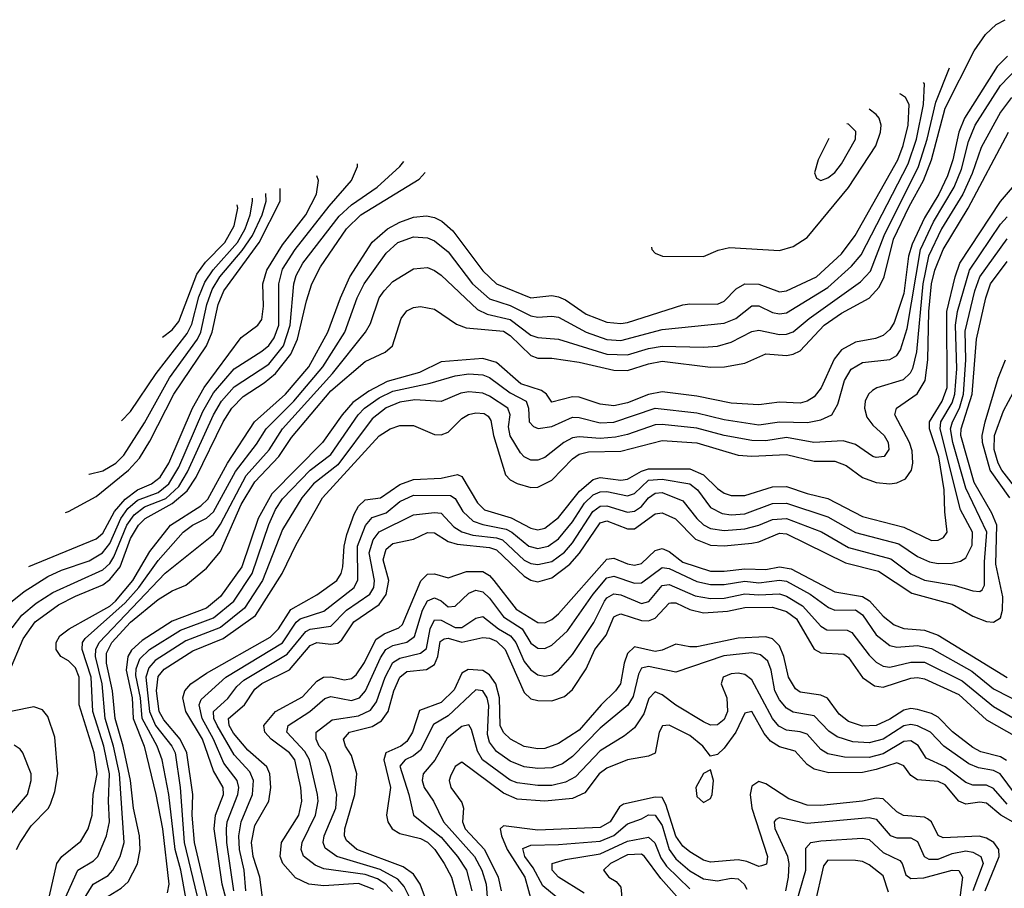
# Model space of a CAD drawing. Header units: inches. Extents: x 884549 to 1028252, y 526810 to 653624.
# Tile 454 of 656: x 921949 to 924801, y 632798 to 635316. Entities that reach past the tile are written whole.
import ezdxf

# ---------------------------------------------------------------- set-up
doc = ezdxf.new("R2010")
doc.units = ezdxf.units.IN
doc.header["$MEASUREMENT"] = 0
doc.layers.add('A9623', color=7, linetype='Continuous')

msp = doc.modelspace()

# ---------------------------------------------------------------- linework, layer by layer
at = {"layer": 'A9623', "color": 5}
for points, elevation in [([(922204.7, 632775.3), (922242.3, 632797.7), (922263.1, 632816.9), (922290, 632868.6), (922298, 632910), (922295.7, 632950), (922278.8, 633030), (922269.5, 633110), (922248.5, 633210), (922225.2, 633290), (922217.5, 633370), (922200, 633450), (922200.6, 633479.4), (922215.3, 633510), (922270, 633569.6), (922350, 633635.1), (922390, 633660.2), (922430, 633676.2), (922490, 633725.6), (922530, 633774.4), (922590.3, 633910), (922630, 633976.1), (922699.9, 634050), (922735.8, 634104.2), (922850, 634239.6), (922950, 634325), (923007.9, 634352.1), (923029.2, 634370), (923053.9, 634450), (923070, 634471.5), (923090, 634481.4), (923110, 634484.4), (923150, 634476.4), (923213.7, 634433.7), (923242.4, 634422.4), (923350, 634412.7), (923370, 634400.7), (923430, 634342.7), (923450, 634334.7), (923490, 634334.3), (923570, 634322.9), (923670, 634299.9), (923710, 634299.3), (923770, 634318.6), (923810, 634325.7), (923950, 634308.9), (923990.5, 634309.5), (924050, 634320.1), (924110, 634347.3), (924170, 634342.8), (924190, 634345.9), (924210, 634356), (924279.1, 634430), (924330, 634465.2), (924410, 634508.8), (924439.1, 634540.9), (924453.1, 634570), (924480.6, 634679.4), (924525.3, 634774.7), (924567.1, 634850), (924590.5, 634909.5), (924630, 635059.3), (924713.9, 635226.1), (924746.7, 635273.3), (924777.8, 635302.2), (924804, 635316)], 3020), ([(924810.6, 635210), (924780.2, 635179.8), (924686, 635030), (924669.6, 634990), (924652.4, 634910), (924636.4, 634863.6), (924611.5, 634810), (924570, 634741.7), (924534.7, 634665.3), (924524.1, 634630), (924510, 634522.6), (924482.3, 634437.7), (924470, 634417.9), (924450, 634400.6), (924428.1, 634391.9), (924370, 634381.3), (924330, 634359.1), (924308.5, 634331.5), (924271, 634249), (924250, 634222.9), (924230, 634210.1), (924210, 634204.1), (924150, 634206.8), (924090, 634198.9), (924010, 634204.5), (923910, 634224), (923810, 634236.8), (923770, 634229.6), (923710, 634205.5), (923670, 634196.6), (923630, 634201.4), (923570, 634221.8), (923550, 634222.2), (923490, 634207), (923475, 634230), (923460.5, 634240.5), (923400.1, 634260.1), (923330, 634321.6), (923290, 634333.4), (923170, 634324.1), (923106.8, 634293.2), (923013.4, 634266.6), (922960.6, 634239.4), (922914, 634206), (922882.8, 634170), (922826.1, 634090), (922679, 633941), (922639.2, 633870), (922591.9, 633730), (922530, 633643.4), (922489.5, 633610), (922390, 633572.3), (922303.8, 633516.2), (922272.3, 633487.7), (922262, 633470), (922257.1, 633430), (922274.2, 633350), (922277.4, 633290), (922309, 633210), (922343.4, 633070), (922362, 632970), (922381.2, 632810), (922375.7, 632784.3)], 2980), ([(922111.6, 632728.4), (922161.9, 632810), (922204.8, 632835.2), (922218.6, 632850), (922239.5, 632890), (922251.2, 632930), (922237.4, 633130), (922220.8, 633210), (922196.4, 633290), (922187.6, 633390), (922167.9, 633470), (922169.6, 633490), (922178.8, 633510), (922370, 633711), (922510, 633823.9), (922530, 633853.6), (922605.2, 633994.8), (922671, 634069), (922710.2, 634129.8), (922855, 634290), (922950.4, 634410), (922965, 634435), (922990, 634509.3), (923004.3, 634530), (923030, 634556.8), (923090, 634594), (923130, 634597.1), (923150, 634589), (923170, 634575.1), (923275.3, 634475.3), (923302.6, 634462.6), (923370, 634446.6), (923430, 634401.8), (923450, 634394.8), (923510, 634389.8), (923650, 634346.5), (923710, 634344), (923770, 634362.7), (923810, 634369.6), (923930, 634366.3), (923970, 634369.7), (924010, 634381.4), (924070, 634411.8), (924090, 634415.5), (924150, 634403.1), (924170, 634403.9), (924190, 634411.1), (924235.5, 634450), (924384.3, 634555.7), (924413.5, 634586.5), (924452.8, 634690), (924552.3, 634890), (924578.2, 634970), (924603.2, 635076.8), (924642.8, 635176)], 3040), ([(922429.9, 632770), (922415.3, 632850), (922398.8, 632910), (922380.7, 633070), (922361.2, 633170), (922346.9, 633210), (922303.1, 633290), (922298.6, 633350), (922285.1, 633414.9), (922285.7, 633434.3), (922296.7, 633463.3), (922324.7, 633490), (922414.2, 633545.8), (922510, 633581.4), (922568.9, 633630), (922622, 633710), (922670, 633852.2), (922690, 633896.2), (922710, 633926.8), (922790, 634010.3), (922850, 634055.1), (922929.1, 634170), (922947.2, 634190), (922990, 634220), (923030, 634238.7), (923138.3, 634261.7), (923210, 634283.5), (923250, 634288.9), (923290, 634286.5), (923310, 634278.7), (923370, 634233.7), (923416.3, 634210), (923422.9, 634190), (923424.4, 634150), (923437, 634137), (923450.8, 634130.8), (923490, 634136.5), (923550, 634163.9), (923570, 634163.1), (923630, 634146.9), (923670, 634148.9), (923790, 634189.6), (923910, 634176.6), (923990, 634157.1), (924090, 634141.7), (924150, 634149.8), (924231.5, 634148.5), (924270, 634155.5), (924301.2, 634170), (924318.9, 634201.1), (924337.9, 634270), (924357.4, 634302.6), (924390, 634321.8), (924470, 634330.5), (924490, 634342.8), (924501, 634359), (924519.4, 634420.6), (924558, 634650), (924595.8, 634730), (924655.6, 634830), (924677.1, 634882.9), (924697.6, 634962.4), (924717, 635010), (924790, 635124.8), (924841.6, 635178.4)], 2960), ([(922077.5, 632762.5), (922117.1, 632850), (922162.5, 632877.5), (922174.7, 632890), (922200.2, 632950), (922209, 632990), (922205.5, 633050), (922209, 633130), (922192.2, 633210), (922160.2, 633310), (922156, 633410), (922129.4, 633490), (922131, 633510), (922138.4, 633521.6), (922254.3, 633625.7), (922293.9, 633670), (922350, 633748.1), (922422, 633830), (922449.1, 633850), (922490, 633871.1), (922510, 633888.9), (922574.3, 634005.7), (922634.9, 634085.1), (922663, 634130), (922742.9, 634210), (922826.5, 634310), (922890.7, 634410), (922926.3, 634510), (922946.2, 634550), (923010, 634638.9), (923044.6, 634670), (923090, 634686.7), (923130, 634683.8), (923150, 634675.2), (923190, 634643.2), (923260.8, 634550), (923310, 634506.9), (923370, 634487.4), (923430, 634457.4), (923450, 634453.2), (923490, 634456.7), (923510, 634453.1), (923590, 634410.3), (923650, 634389.2), (923690, 634385.4), (923810, 634417.6), (923990, 634436), (924023.1, 634450), (924070, 634486.7), (924090, 634486.2), (924130, 634466.9), (924150, 634463), (924170, 634466), (924290, 634539.2), (924358.8, 634601.2), (924386.1, 634633.9), (924522.4, 634897.6), (924546.5, 634970), (924567.2, 635070), (924569.9, 635129.9), (924566.8, 635134.2)], 3060), ([(922030, 632755), (922056.7, 632870), (922070.3, 632890), (922125.8, 632934.2), (922147.2, 632970), (922158.7, 633010), (922161.8, 633070), (922172.8, 633130), (922164, 633190), (922120.7, 633330), (922120.6, 633410), (922110, 633436.8), (922090, 633457.4), (922067.8, 633470), (922054, 633490), (922054.5, 633510), (922065.2, 633530), (922091.7, 633550), (922210, 633616), (922226.1, 633630), (922276.1, 633690), (922325.6, 633774.4), (922385.2, 633850), (922473.4, 633906.6), (922493.8, 633926.2), (922550.5, 634030), (922629.2, 634150), (922719, 634230), (922786.6, 634310), (922841.4, 634410), (922878, 634510), (922905.4, 634570), (922969.5, 634670.5), (923014.2, 634710), (923050, 634729.3), (923090, 634743.5), (923127.5, 634747.5), (923150, 634742.8), (923171.8, 634731.8), (923203.4, 634703.4), (923290, 634587.4), (923330, 634549.8), (923430, 634509.8), (923490, 634515.9), (923510, 634512.8), (923530, 634503.9), (923590, 634462.2), (923650, 634439.4), (923690, 634435.1), (923710, 634438.1), (923870, 634489.1), (923890, 634492.5), (923970, 634490.8), (923990, 634500.3), (924024.3, 634535.7), (924050, 634550.6), (924090, 634549), (924150, 634526.8), (924170, 634529.7), (924257.1, 634570), (924330, 634637.2), (924368.9, 634690), (924492.5, 634910), (924508.7, 634951.3), (924523.2, 635010), (924525.9, 635070), (924515.3, 635090), (924500.4, 635100.4), (924499, 635100.9)], 3080), ([(924821.9, 635090), (924790, 635047.5), (924734.3, 634945.7), (924707.8, 634870), (924680.9, 634810), (924619.7, 634710), (924581.5, 634630), (924564.9, 634550), (924547, 634353), (924535.4, 634304.6), (924528.6, 634291.4), (924508.6, 634271.4), (924431.6, 634248.4), (924419.4, 634240.6), (924407.7, 634230), (924398.1, 634210), (924396.3, 634190), (924403.4, 634163.4), (924420.2, 634140.2), (924453.4, 634110), (924464.9, 634090), (924466.8, 634070), (924453.3, 634050), (924430, 634046.5), (924420.8, 634050), (924370, 634084.8), (924334.9, 634094.9), (924249.6, 634090.4), (924170, 634104.2), (924110, 634095.3), (924070, 634095.6), (923989.6, 634110.4), (923910, 634132), (923810, 634142.4), (923790, 634141.4), (923710, 634112.9), (923674.8, 634105.2), (923630, 634101.8), (923570, 634106.7), (923550, 634103.2), (923525.5, 634090), (923470, 634046.4), (923450, 634038.7), (923430, 634039.3), (923410, 634048.4), (923399.8, 634059.8), (923370, 634109.5), (923364.8, 634135.2), (923369.7, 634170), (923362.6, 634190), (923310, 634224.7), (923290, 634232.8), (923250, 634237.3), (923227.2, 634232.8), (923170, 634209.3), (923093.4, 634213.4), (923050, 634206.6), (923010, 634190.3), (922970, 634159.2), (922870, 634025.2), (922799.7, 633970), (922765.9, 633930), (922710, 633837.9), (922652.3, 633690), (922600.1, 633610), (922530, 633553.6), (922430, 633515.2), (922341.6, 633458.4), (922322.7, 633437.3), (922313.9, 633410), (922324.6, 633310), (922341.7, 633270), (922389.3, 633210), (922398.7, 633190), (922413.5, 633090), (922425.4, 632930), (922468.5, 632750)], 2940), ([(923779, 634656.1), (923780.2, 634650), (923790, 634639.3), (923810.8, 634630), (923930, 634629.7), (923971.9, 634648.1), (924004.9, 634655.1), (924150, 634646.9), (924190, 634658.3), (924230, 634684.3), (924350, 634829.3), (924428.6, 634950), (924443, 634990), (924444.3, 635010), (924438.5, 635030), (924430, 635041.4), (924410, 635056.7), (924409.5, 635056.9)], 3120), ([(924293.3, 634971.2), (924262.1, 634910), (924251.5, 634871.5), (924256.7, 634856.7), (924270, 634850.2), (924290, 634857.6), (924310, 634873.2), (924330, 634898), (924370.4, 634970), (924371.5, 634991.5), (924350, 635012.7), (924345.1, 635013.6)], 3140), ([(922497.6, 632750), (922454.8, 632930), (922448.3, 633010), (922450.2, 633070), (922433.2, 633190), (922413.9, 633230), (922366.1, 633286.1), (922352.7, 633310), (922345, 633370), (922350, 633411.6), (922366.8, 633433.2), (922450, 633485.9), (922538.4, 633521.6), (922631.5, 633588.5), (922709.2, 633710), (922750, 633794.8), (922826.1, 633930), (922990, 634109.7), (923021.6, 634130), (923050, 634139.6), (923090, 634139.6), (923150, 634113.7), (923170, 634112), (923190, 634120.1), (923230, 634159.9), (923248.7, 634171.3), (923270, 634176.5), (923294.2, 634174.2), (923306.3, 634166.3), (923313.6, 634153.6), (923321.1, 634110), (923356.1, 633996.1), (923370, 633981.9), (923390, 633971.2), (923430, 633959.6), (923450, 633960.7), (923490, 633981.3), (923550, 634043.2), (923570, 634056.6), (923597, 634063), (923690, 634065), (923810, 634096.3), (923910, 634089), (924030, 634053.1), (924070, 634050.7), (924170, 634055.3), (924250, 634035.8), (924310, 634035.8), (924343.3, 634023.3), (924390, 633988.5), (924430, 633973.9), (924470, 633970.4), (924490, 633973.3), (924515.5, 633984.5), (924532.8, 634010), (924536.6, 634030), (924534.4, 634065.6), (924526.7, 634090), (924484, 634170), (924488.9, 634190), (924549.2, 634230.8), (924571.8, 634270), (924580, 634330), (924582.4, 634470), (924590.6, 634550), (924600.2, 634590), (924623.8, 634650), (924696.9, 634770), (924813.3, 634990)], 2920), ([(922546.5, 632766.5), (922535.7, 632810), (922511.8, 632970), (922516, 633010), (922539.4, 633070), (922538.3, 633090), (922510, 633138.7), (922478.4, 633230), (922429.6, 633310), (922421.3, 633350), (922427.4, 633370), (922444.7, 633390), (922490, 633421.7), (922673.9, 633526.1), (922698.3, 633550), (922733.8, 633606.2), (922810, 633648.8), (922867.5, 633690), (922879.7, 633710), (922884.6, 633730), (922889, 633790), (922896.8, 633823.2), (922917.4, 633882.6), (922930, 633905.6), (922950, 633923.6), (922994.4, 633930), (923050, 633967.9), (923090, 633982.4), (923170, 633986.8), (923217.1, 633997.1), (923230, 633991.7), (923275.1, 633915.1), (923294.9, 633894.9), (923372.1, 633872.1), (923430, 633841.3), (923450, 633836.7), (923470, 633842.2), (923510, 633872.4), (923570.8, 633949.2), (923610, 633982.7), (923630, 633988.4), (923690, 633980.9), (923710, 633983.4), (923750, 634007.3), (923770, 634013.9), (923890, 634014.2), (923930, 633996.6), (923970, 633956.6), (923990, 633942.9), (924010, 633936.2), (924050, 633936.8), (924130, 633961.8), (924170, 633962.8), (924230, 633942.1), (924290, 633927.9), (924390, 633875.2), (924510, 633845), (924590, 633806.5), (924610, 633807.1), (924625, 633815), (924636, 633830), (924628.8, 633888.8), (924627.4, 633952.6), (924611.6, 634048.4), (924584.5, 634130), (924584.7, 634150), (924621.7, 634210), (924635.5, 634250), (924635.1, 634470), (924658.8, 634570), (924672.7, 634610), (924790, 634788.7), (924928.7, 634950)], 2880), ([(921917.5, 633622.5), (921962, 633658), (922030, 633701.4), (922070, 633720.2), (922150, 633747.5), (922188.5, 633770), (922210, 633797.3), (922241.4, 633870), (922261.6, 633898.4), (922290, 633922.7), (922350, 633945.5), (922381.1, 633970), (922410, 634018.2), (922479.7, 634180.3), (922510, 634234.1), (922570, 634303.7), (922650, 634355.1), (922670, 634371.8), (922686.1, 634393.9), (922699.1, 634430), (922699.2, 634550), (922710, 634592.4), (922747, 634650), (922844.8, 634775.2), (922909.9, 634850), (922927.1, 634890), (922927.2, 634897.7)], 3160), ([(921926.9, 633553.1), (921955, 633590), (921996.1, 633623.9), (922044.3, 633655.7), (922190, 633721.4), (922210, 633739.7), (922221.8, 633758.2), (922259.3, 633850), (922279.9, 633880.1), (922310, 633903.8), (922372.2, 633927.8), (922410, 633962.2), (922435.1, 634004.9), (922510, 634170), (922533.7, 634210), (922570, 634251.1), (922670, 634317.1), (922712.7, 634370), (922732.6, 634430), (922742.7, 634550), (922750, 634574.2), (922769.2, 634610), (922873.8, 634746.2), (922910, 634778.8), (922984.4, 634830), (923050, 634890.8), (923062, 634905.1)], 3140), ([(921917.2, 633422.8), (921958.9, 633521.1), (921993.6, 633570), (922060.9, 633619.1), (922110, 633644.9), (922190, 633677.8), (922210, 633693.1), (922239.4, 633730), (922270, 633811.7), (922292.4, 633850), (922311.8, 633870), (922390, 633912.9), (922433.8, 633950), (922460.1, 633990), (922538.6, 634150), (922563.1, 634190), (922596.2, 634223.8), (922657, 634263), (922690, 634290), (922734, 634346), (922753.8, 634390), (922779.2, 634500.8), (922795.3, 634550), (922820.4, 634599.6), (922895.1, 634710), (922937.1, 634750), (923106.4, 634853.6), (923123.7, 634872.8)], 3120), ([(921974.9, 633731.1), (922170, 633810.4), (922190, 633827.4), (922223.3, 633890), (922253.8, 633926.2), (922290, 633953.1), (922330.9, 633970), (922355.5, 633990), (922380.8, 634030), (922449.1, 634190), (922483.1, 634250), (922590, 634395), (922638.4, 634430), (922650, 634447.1), (922654.7, 634485.3), (922652.7, 634550), (922664.2, 634590), (922710, 634663.4), (922777.2, 634750), (922808.4, 634810), (922814.3, 634850), (922809.6, 634863.2)], 3180), ([(922081.5, 633887.2), (922090, 633889.7), (922170, 633933.5), (922263.6, 634010), (922295.6, 634044.4), (922326, 634094), (922395.4, 634230), (922490, 634370.1), (922505.9, 634410), (922523.6, 634490), (922540.5, 634530), (922642.1, 634670), (922703.2, 634790), (922703.6, 634826.3)], 3220), ([(922149.1, 633997.9), (922150, 633998), (922190, 634008.2), (922227, 634030), (922250, 634053.2), (922310, 634147.3), (922382.4, 634277.6), (922464.1, 634390), (922473.1, 634410), (922490.9, 634490), (922506.5, 634533.5), (922528.2, 634570), (922593.4, 634646.6), (922623, 634690), (922651.2, 634750), (922662.7, 634790), (922661.3, 634811.6)], 3240), ([(922243.9, 634153.2), (922270, 634180.1), (922343.7, 634290), (922433.6, 634406.4), (922447, 634433), (922467.7, 634512.3), (922484.8, 634555.2), (922508.8, 634591.2), (922579.7, 634670), (922601.6, 634710), (922616.4, 634750), (922623.6, 634790), (922623, 634798.3)], 3260), ([(922362.8, 634395.6), (922390, 634416.7), (922410, 634440.5), (922461.8, 634578.2), (922487.2, 634612.8), (922542.7, 634670), (922570, 634718.6), (922580.4, 634770), (922578.7, 634779.5)], 3280), ([(922569.1, 632790), (922548.8, 632930), (922547.4, 632970), (922550.2, 632990), (922580.7, 633070), (922583.6, 633090), (922578.3, 633110), (922540.4, 633160.4), (922510, 633229.9), (922477, 633290), (922468.5, 633330), (922474.7, 633345.3), (922545.7, 633410), (922710, 633509.8), (922750, 633568.8), (922761.5, 633578.5), (922830, 633600.9), (922917.9, 633670), (922928.3, 633691.7), (922926.9, 633790), (922950.1, 633849.9), (922970, 633872.5), (923010, 633886.4), (923050, 633919), (923090, 633937), (923196.5, 633936.5), (923210, 633928.2), (923232.8, 633890), (923262.5, 633862.5), (923290, 633852.2), (923358.4, 633838.4), (923374.9, 633830), (923423.4, 633790), (923450, 633782.8), (923480.2, 633790), (923510, 633810.4), (923550, 633860.1), (923585.3, 633914.7), (923610, 633938.3), (923630, 633947.2), (923650, 633947.6), (923710, 633935.5), (923730, 633942), (923770, 633980.5), (923810, 633983.5), (923890.5, 633970.5), (923912.6, 633952.6), (923950, 633901.5), (923983.9, 633883.9), (924010, 633880.2), (924050, 633883), (924130, 633913), (924170, 633914.1), (924290, 633874.3), (924370, 633829), (924496.1, 633796.1), (924550, 633759.7), (924584.2, 633744.2), (924610, 633739), (924650, 633739.9), (924674.2, 633745.8), (924690, 633756.2), (924707.7, 633792.3), (924709.1, 633830), (924674.8, 633894.8), (924615.1, 634130), (924617.8, 634150), (924650, 634204.7), (924658.4, 634230), (924663.8, 634303.8), (924659.8, 634430), (924665.9, 634470), (924700.3, 634590), (924790, 634723.5), (924810, 634744.1)], 2860), ([(922603.7, 632790), (922598.8, 632850), (922585.6, 632910), (922583.9, 632950), (922590, 632990.1), (922622.9, 633070), (922626, 633110), (922615.1, 633135.1), (922570, 633184.9), (922520.5, 633270), (922511.1, 633290), (922510, 633310), (922551.9, 633348.1), (922577.6, 633382.4), (922598.5, 633401.5), (922724, 633476), (922778.1, 633541.9), (922790, 633548.9), (922850, 633557.2), (922895.9, 633604.1), (922963, 633650), (922974.7, 633670), (922976.7, 633690), (922961.4, 633770), (922972.5, 633807.5), (922990, 633830.9), (923090, 633880.3), (923150, 633887), (923170, 633885.3), (923206, 633846), (923230, 633831.3), (923261.5, 633821.5), (923330, 633814.2), (923347.6, 633807.6), (923410, 633749.4), (923430, 633739.5), (923450, 633736.1), (923490, 633745.4), (923527.5, 633772.5), (923550, 633799.6), (923608.9, 633890), (923630, 633905.8), (923650, 633906.9), (923710, 633888.6), (923730, 633891.5), (923750, 633904.8), (923770, 633929.4), (923790, 633943.7), (923810, 633944.8), (923870, 633921.1), (923910.1, 633870), (923930, 633851.3), (923950, 633840.7), (923990, 633834.6), (924050, 633840.2), (924090, 633850), (924130, 633866.7), (924170, 633869.6), (924271.2, 633831.2), (924350, 633785.3), (924472.5, 633752.5), (924530, 633709.8), (924570, 633691.2), (924656.3, 633676.3), (924710, 633659.7), (924730, 633657.8), (924737.1, 633662.9), (924743.9, 633676.1), (924744, 633744), (924751.1, 633830), (924690, 633957.7), (924652, 634090), (924645.5, 634130), (924650.8, 634150), (924671.6, 634190), (924683.4, 634230), (924689.8, 634329.8), (924687.5, 634412.5), (924716, 634530), (924730, 634570), (924810, 634680.4)], 2840), ([(922652.2, 632770), (922644, 632830), (922625.2, 632890), (922620.2, 632930), (922630, 632979.3), (922670.8, 633050), (922676.7, 633090), (922673.6, 633130), (922664.6, 633150), (922610, 633197.7), (922567.9, 633247.9), (922555.7, 633270), (922554, 633290), (922599.5, 633330), (922630, 633374.8), (922650, 633391.4), (922730, 633431.1), (922790, 633501.3), (922810, 633510), (922850, 633505.7), (922870, 633508.7), (922882, 633518), (922917, 633570), (922990, 633620.6), (923010.8, 633649.2), (923018.1, 633690), (923002.1, 633750), (923010, 633781), (923030, 633797), (923090, 633809.5), (923130, 633829.5), (923150, 633828.5), (923190, 633803.4), (923215.7, 633795.7), (923310, 633785.9), (923330, 633779.3), (923410, 633702.8), (923430, 633690.6), (923450, 633685.9), (923490, 633697.5), (923542.8, 633737.2), (923570.3, 633769.7), (923630, 633857.4), (923650, 633863), (923710, 633840), (923730, 633839.9), (923790, 633883.5), (923810, 633886.7), (923848.7, 633868.7), (923906.7, 633810), (923950, 633792.7), (923990, 633790.7), (924070, 633798.5), (924090, 633802), (924150, 633826.8), (924170, 633825.6), (924341.3, 633741.3), (924436.8, 633716.8), (924533.2, 633653.2), (924650, 633621.4), (924710, 633586.7), (924750, 633571.5), (924770.3, 633569.7), (924790, 633581.7), (924796.1, 633603.9), (924797, 633643), (924777.1, 633737.1), (924779.6, 633850), (924765.5, 633885.5), (924714.2, 633974.2), (924675.6, 634110), (924676.3, 634130), (924708, 634230), (924721.2, 634390), (924747.3, 634510), (924761.3, 634550), (924810, 634615.3)], 2820), ([(924817.4, 633930), (924760.6, 634010), (924737.7, 634090), (924737.4, 634110), (924745.9, 634150), (924783.4, 634276.6), (924804.7, 634330)], 2780), ([(924844.8, 633944.8), (924794.1, 634010), (924783.6, 634030), (924772.1, 634070), (924772.7, 634110), (924798.5, 634181.5), (924857.1, 634290)], 2760), ([(922974.2, 632794.2), (922930, 632812), (922830, 632804.5), (922786, 632810), (922747.8, 632827.8), (922710.8, 632870), (922703.6, 632890), (922706.7, 632930), (922757.2, 633010), (922765.8, 633050), (922763.3, 633090), (922745.4, 633170), (922730.3, 633190.3), (922677.5, 633230), (922658.8, 633250), (922655.7, 633270), (922690, 633309.8), (922767.7, 633352.3), (922810, 633398.3), (922828.8, 633410), (922850, 633410.5), (922890, 633402.1), (922910, 633405.7), (922923.2, 633416.8), (922947.4, 633452.6), (922980.9, 633519.1), (923004.3, 633535.7), (923047.2, 633552.8), (923057.3, 633562.7), (923111.3, 633688.7), (923130, 633708.5), (923150, 633709.4), (923190, 633698), (923243.6, 633716.4), (923290, 633716.1), (923310, 633704.1), (923322.8, 633690), (923386.7, 633606.7), (923450, 633568.7), (923470, 633567.2), (923490, 633576.7), (923510, 633593.6), (923650, 633751.9), (923670, 633755.2), (923710, 633738.1), (923730, 633734.6), (923750, 633739.2), (923790, 633776.8), (923810, 633783), (923830, 633774.4), (923870, 633743), (923950, 633717.3), (923990, 633716.7), (924050, 633724.3), (924110, 633721.7), (924150, 633729.5), (924184, 633724), (924310, 633657.5), (924390, 633643.9), (924410.7, 633630.7), (924450, 633586.5), (924482, 633562), (924510, 633551.2), (924570, 633545.9), (924610, 633532), (924810, 633409.2)], 2780), ([(923028.4, 632788.4), (923009.4, 632810), (922985.2, 632825.2), (922950, 632838.1), (922830, 632853.9), (922804.5, 632864.5), (922770.8, 632890.8), (922764.5, 632910), (922766.6, 632930), (922805.7, 633010), (922813.8, 633050), (922811.6, 633070), (922788, 633170), (922774.7, 633194.7), (922722.7, 633250), (922726.7, 633270), (922789.3, 633310.7), (922832.4, 633347.6), (922850, 633353.8), (922910, 633342.2), (922932.9, 633350), (922950.1, 633369.9), (922993.9, 633466.1), (923009.7, 633490.3), (923030, 633501.8), (923070, 633511.4), (923092.4, 633527.6), (923115.8, 633604.2), (923130, 633630.8), (923143.4, 633636.6), (923150, 633639.4), (923170, 633630.8), (923190, 633614.1), (923210, 633615.6), (923250, 633653), (923270, 633661.9), (923290, 633657.4), (923310, 633638.8), (923350, 633584.8), (923404, 633550), (923430, 633508.8), (923450, 633493.6), (923470, 633492.5), (923490, 633502.1), (923536, 633544), (923609.7, 633650), (923650, 633697.6), (923670, 633702.9), (923730, 633681.9), (923750, 633683.3), (923810, 633728.1), (923830, 633724.5), (923910, 633687.3), (923950, 633678), (923990, 633678), (924050, 633688.2), (924090, 633683.6), (924150, 633690.8), (924170, 633687.7), (924238.4, 633650), (924291.7, 633611.7), (924310, 633604.3), (924370, 633604.7), (924390.5, 633590.5), (924430, 633532.1), (924470, 633501.4), (924490, 633496.9), (924550, 633501.5), (924590, 633492.9), (924707.6, 633427.6), (924770, 633376.3), (924866.8, 633326.8)], 2760), ([(923078.6, 632770), (923062.8, 632802.8), (923044.2, 632824.2), (922992.6, 632852.6), (922867.5, 632890), (922834, 632914), (922827.8, 632930), (922830.5, 632950), (922864.1, 633030), (922867.1, 633070), (922849.3, 633150), (922833.7, 633190), (922816.6, 633210), (922807.4, 633230), (922807.4, 633250), (922853.7, 633286.3), (922930, 633298.1), (922965.4, 633314.6), (922982, 633338), (923007.9, 633410), (923030, 633452.1), (923050, 633464.9), (923110, 633478.9), (923126.8, 633493.2), (923137.4, 633550), (923150, 633576.3), (923170, 633575.2), (923210, 633553.9), (923230, 633553.6), (923270, 633581.3), (923290, 633585.6), (923335.7, 633550), (923371.1, 633530), (923386.4, 633510), (923410, 633455.7), (923430, 633430.8), (923450, 633416.9), (923470, 633412.9), (923490, 633416.2), (923510, 633429.1), (923550, 633475.9), (923612, 633568), (923642.5, 633630), (923650, 633640.1), (923670, 633651.2), (923690, 633648.3), (923750, 633623.4), (923771.3, 633628.7), (923810, 633675.5), (923830, 633678.9), (923905.8, 633645.8), (923950, 633637.6), (923990, 633638.7), (924050, 633651.2), (924090, 633648.1), (924150, 633651.1), (924170, 633644.3), (924217, 633617), (924270, 633558.1), (924287.4, 633547.4), (924345.8, 633545.8), (924359.1, 633539.1), (924410, 633473.3), (924430, 633453.5), (924450, 633441.6), (924470, 633438.6), (924530, 633452.9), (924570, 633453.1), (924679.1, 633399.1), (924770, 633324.5), (924855, 633275)], 2740), ([(923131.1, 632750), (923108.7, 632810), (923090, 632839.1), (923059.5, 632859.5), (922925, 632910), (922895.9, 632935.9), (922889.6, 632950), (922890.5, 632970), (922919.2, 633070), (922925.3, 633130), (922910, 633182.3), (922892.7, 633210), (922886.8, 633230), (922903.9, 633250), (922970, 633267), (922997.1, 633282.9), (923015.8, 633310), (923032.4, 633370), (923050, 633410.1), (923070, 633425.8), (923127.7, 633432.3), (923150, 633446.8), (923159.7, 633470), (923167.2, 633512.8), (923178.8, 633521.2), (923190, 633522.9), (923230, 633510.8), (923290, 633525), (923310, 633523.1), (923330, 633513.7), (923355.2, 633490), (923410, 633365.4), (923430, 633347.4), (923450, 633341.7), (923490, 633340.9), (923526.6, 633353.4), (923550, 633373.6), (923590, 633434.2), (923614.6, 633490), (923648.2, 633531.8), (923670, 633584.7), (923679.4, 633590), (923690, 633593.5), (923750, 633573.7), (923770, 633572.8), (923790, 633580.6), (923830, 633624.5), (923835, 633625), (923850, 633625.1), (923890, 633606.3), (923930, 633596.7), (923999, 633601), (924050, 633611.5), (924130, 633613.2), (924170, 633600.2), (924199.3, 633579.3), (924250.8, 633490.8), (924270, 633480.1), (924336.2, 633476.2), (924350, 633467), (924390, 633408.8), (924424.8, 633384.8), (924450, 633380.7), (924530, 633407.2), (924550, 633409.1), (924570, 633405.3), (924670, 633359.1), (924750, 633286.3), (924836.9, 633236.9)], 2720), ([(924808, 633168), (924790, 633178.4), (924733.7, 633193.7), (924710, 633206), (924651.1, 633251.1), (924610, 633293.8), (924590, 633304.5), (924550, 633315.9), (924530, 633318.7), (924510, 633313.9), (924470, 633288.2), (924430, 633270.1), (924390, 633267.8), (924350, 633281.6), (924322.6, 633302.6), (924288.7, 633348.7), (924270, 633357.9), (924210, 633366), (924196.3, 633376.3), (924175.6, 633410), (924162.1, 633470), (924150, 633500.5), (924130, 633520.5), (924110, 633526.4), (924030, 633522.5), (923910, 633497.9), (923890, 633497.4), (923850, 633505.8), (923810, 633488.1), (923790, 633484.5), (923730, 633497.8), (923710, 633478.4), (923700.1, 633450), (923689.1, 633390.9), (923675.1, 633370), (923633.6, 633330), (923570, 633256.6), (923510, 633217.6), (923470, 633203.3), (923450, 633201.6), (923410, 633209.1), (923370.3, 633230.3), (923350, 633249.7), (923340.9, 633270), (923338.4, 633350), (923328.5, 633390), (923310, 633416.7), (923290, 633429.5), (923247.7, 633432.3), (923230, 633421.4), (923207.3, 633372.7), (923170, 633336.2), (923106.6, 633313.4), (923086.5, 633250), (923070, 633223.1), (923052.5, 633210), (923009.7, 633190), (923004.1, 633170), (923023, 633090), (923011, 633010), (923015.4, 632990), (923028.2, 632970), (923050, 632956.5), (923110, 632941.8), (923130, 632931), (923151.2, 632910), (923178.6, 632870), (923199.5, 632830), (923216.3, 632770)], 2680), ([(924833.3, 633070), (924789.2, 633129.2), (924770, 633139.6), (924726.5, 633146.5), (924698.6, 633158.6), (924626.2, 633210), (924587.3, 633250), (924550, 633268.9), (924530, 633272.1), (924510, 633268.3), (924450, 633229.8), (924410, 633219.2), (924362.5, 633222.5), (924317, 633237), (924293.2, 633253.2), (924250, 633297.8), (924190, 633308.6), (924170, 633320.3), (924150, 633344), (924136.1, 633370), (924125.9, 633430), (924116, 633456), (924094.7, 633474.7), (924070, 633480.7), (923988.5, 633471.5), (923850, 633424.2), (923770, 633440.9), (923750, 633435.9), (923741.4, 633418.6), (923726.4, 633353.6), (923710.9, 633329.1), (923630, 633262.3), (923550, 633179.7), (923521.4, 633158.6), (923490, 633146.8), (923450, 633144.7), (923410, 633150.3), (923370, 633166.3), (923330, 633194.6), (923310, 633220.9), (923303.8, 633243.8), (923308.1, 633328.1), (923303.2, 633350), (923290, 633370.1), (923270, 633372.7), (923190, 633297.6), (923147.8, 633272.2), (923110, 633197.8), (923090, 633181.3), (923065, 633170), (923050, 633151.6), (923076.4, 633070), (923089.9, 633010), (923170, 632945.6), (923217, 632890), (923243.3, 632850), (923259, 632790)], 2660), ([(924810, 633041.2), (924770, 633087.1), (924750, 633096.3), (924710, 633097), (924690, 633104.6), (924630, 633149.8), (924574.6, 633174.6), (924551.6, 633211.6), (924530, 633224.9), (924510, 633223.3), (924450, 633187.9), (924410, 633176.9), (924337.9, 633177.9), (924290, 633187.9), (924270, 633200.1), (924230, 633244.2), (924210, 633251.6), (924170, 633256.6), (924148.2, 633268.2), (924129.9, 633289.9), (924070, 633402.5), (924050, 633417.3), (924030, 633421.6), (924010, 633419.9), (923986.8, 633410), (923981.4, 633390), (923997.2, 633350), (923999.5, 633310), (923990, 633287.3), (923970, 633271.3), (923950, 633270.8), (923930, 633280.1), (923850, 633328.8), (923810, 633359), (923790, 633367.2), (923771.6, 633348.4), (923756.6, 633303.4), (923730, 633262.7), (923700.6, 633239.4), (923630, 633196.3), (923558.7, 633121.3), (923530, 633104.9), (923490, 633096), (923450, 633095.3), (923390, 633103.5), (923370, 633110.9), (923289.3, 633170), (923275.1, 633195.1), (923257.7, 633257.7), (923250, 633271.3), (923230, 633266.5), (923187.2, 633232.8), (923151.1, 633168.9), (923117.2, 633130), (923114.7, 633110), (923120.2, 633090), (923147.7, 633050), (923176.4, 632990), (923266.8, 632890), (923287.3, 632850), (923299.9, 632810), (923308.3, 632708.3)], 2640), ([(921939.2, 632910), (921949.9, 632930), (921981.7, 632978.3), (922030.9, 633029.1), (922038.2, 633041.8), (922050, 633078.3), (922059.1, 633130), (922050, 633235.4), (922030, 633295.5), (922015.1, 633315.1), (921990, 633324), (921870, 633299.9)], 3120), ([(924853.7, 632973.7), (924791.3, 633010), (924750, 633044.5), (924730, 633047), (924690, 633041.4), (924670, 633050.1), (924630, 633097.9), (924610, 633107.1), (924550, 633111.9), (924530, 633125), (924510, 633152.7), (924490, 633161.8), (924430, 633141.7), (924390, 633133.8), (924292.6, 633132.6), (924250, 633143.5), (924230, 633156.6), (924195.2, 633195.2), (924150, 633207.9), (924123.9, 633223.9), (924106, 633246), (924070, 633310.1), (924050, 633305.4), (924023.8, 633250), (923990, 633203.9), (923970, 633185.4), (923950, 633180.8), (923927.9, 633210), (923890, 633240.2), (923830, 633270.9), (923811, 633269), (923801.8, 633250), (923790, 633189.4), (923770, 633180.6), (923710, 633170.1), (923650, 633146.3), (923627.9, 633130), (923585.7, 633074.3), (923550, 633058.5), (923470, 633050), (923390, 633056.5), (923350, 633073.8), (923230, 633162.9), (923210, 633150.9), (923197.1, 633122.9), (923192.8, 633110), (923197.9, 633090), (923230, 633046), (923234, 633030), (923231.2, 632990), (923239.4, 632970), (923295.1, 632910), (923335, 632830), (923343.3, 632790)], 2620), ([(921924.8, 633015.2), (921971.7, 633070), (921982, 633110), (921981.7, 633130), (921958.2, 633190), (921950, 633201.5), (921932.3, 633212.3)], 3140), ([(924745.4, 632790), (924786.5, 632890), (924785.3, 632910), (924770.9, 632930.9), (924750, 632943.2), (924728.9, 632948.9), (924624.2, 632944.2), (924610, 632951.1), (924590, 632990.1), (924579.1, 632999.1), (924570, 633004.2), (924508.8, 633008.8), (924490, 633019.3), (924450, 633057), (924430, 633059.1), (924390, 633050.5), (924270, 633038.2), (924230, 633039), (924177.3, 633057.3), (924110, 633100.3), (924090, 633107.5), (924070, 633094), (924065.4, 633070), (924070, 633030), (924115.4, 632890), (924112, 632868), (924097.5, 632862.5), (924090, 632861.3), (924055.4, 632875.4), (924030, 632879.9), (923950, 632873.5), (923930, 632879.3), (923890, 632903.1), (923870, 632920.1), (923850, 632948.9), (923820.9, 633040.9), (923810, 633060.8), (923790, 633062.1), (923698.3, 633041.7), (923686.4, 633033.6), (923658.9, 632990), (923630, 632974.2), (923450, 632965.8), (923350, 632978.5), (923340.9, 632970), (923344.3, 632950), (923361.4, 632910), (923412, 632830), (923433.1, 632753.1)], 2580), ([(923541.1, 632741.1), (923464.4, 632804.4), (923436.7, 632856.7), (923412.4, 632890), (923406.7, 632913.3), (923430, 632923.1), (923510, 632924.4), (923630, 632934.7), (923670, 632950.7), (923710, 632984.8), (923750, 632999), (923770, 633011), (923790, 633009.7), (923810, 632979.6), (923829.9, 632910), (923850, 632882.9), (923890, 632848.8), (923930, 632825.6), (923970, 632819.3), (924010, 632827.4), (924030, 632824.8), (924047.6, 632810), (924055.6, 632795.6)], 2560), ([(924168.2, 632790), (924176.3, 632830), (924178.2, 632870), (924174.6, 632890), (924137.2, 632970), (924135.8, 632990), (924141.7, 632998.3), (924150, 633002.5), (924230, 632986.8), (924410, 633002.9), (924430, 632997.9), (924470.8, 632950.8), (924490, 632943.7), (924530, 632944), (924550, 632932.9), (924569, 632890), (924582.4, 632882.4), (924610, 632882.3), (924650, 632898.5), (924690, 632906), (924710, 632902.6), (924733.5, 632890), (924740.1, 632870), (924710.5, 632790)], 2560), ([(923583.7, 632783.7), (923509.4, 632830), (923491.6, 632850), (923491.6, 632870), (923530, 632881.3), (923630, 632897.5), (923710, 632934.5), (923770, 632946.4), (923789.1, 632929.1), (923806, 632886), (923822.2, 632862.2), (923890, 632796.3)], 2540), ([(924186, 632710), (924226.4, 632850), (924226.2, 632913.8), (924240.8, 632930), (924270, 632935.5), (924390, 632942.6), (924410, 632938.7), (924450, 632901.7), (924498.2, 632878.2), (924505.1, 632870), (924516.3, 632836.3), (924530, 632825.9), (924567.7, 632827.7), (924650, 632850.3), (924669.3, 632849.3), (924679.9, 632830), (924664.4, 632710)], 2540), ([(923890, 632731.7), (923806, 632826), (923759.1, 632890), (923750, 632896.5), (923710, 632894.7), (923660.3, 632870), (923640.2, 632850), (923655.6, 632830), (923677, 632817), (923690, 632800.6), (923697.5, 632730)], 2520), ([(924466.2, 632786.2), (924450, 632833.9), (924410, 632865.9), (924390, 632875.6), (924370, 632878.3), (924290, 632878.9), (924277.5, 632862.5), (924251.7, 632748.3)], 2520)]:
    msp.add_lwpolyline(points, dxfattribs=dict(at, elevation=elevation))
at = {"layer": 'A9623', "color": 5, "elevation": 2620}
msp.add_lwpolyline([(923950, 633141.1), (923930, 633130.6), (923907.6, 633090), (923910, 633064), (923930, 633046.5), (923950, 633057.8), (923954.8, 633070), (923958.4, 633110)], close=True, dxfattribs=at)

doc.saveas('drawing.dxf')
